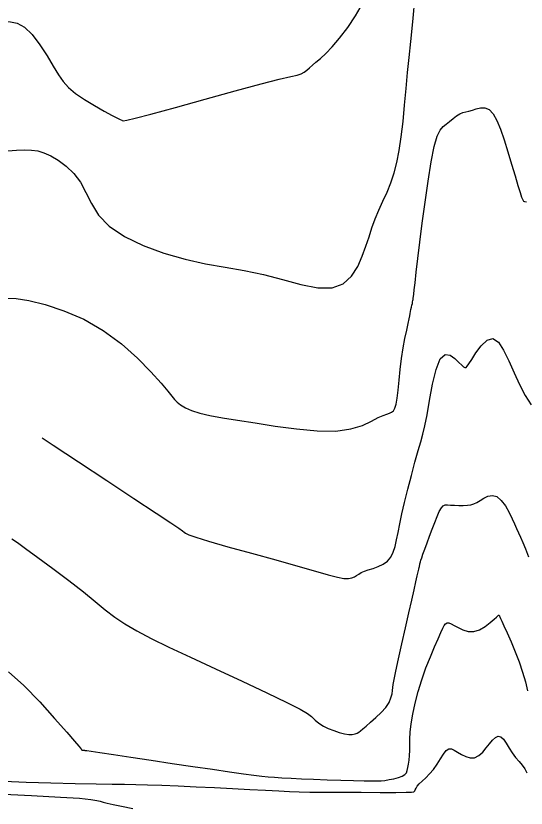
# Model space of a CAD drawing. Extents: x 2566142 to 2571431, y 418755 to 421584.
# Drawn here: x 2570801.1 to 2571031.7, y 420602.2 to 420960.2 of the extents above; entities that cross this region are included whole.
import ezdxf

# ---------------------------------------------------------------- set-up
doc = ezdxf.new("R2010")
doc.units = 0
doc.layers.add('Contour_ADS_Major', color=7, linetype='Continuous')
doc.layers.add('Contour_ADS_Minor', color=7, linetype='Continuous')

msp = doc.modelspace()

# ---------------------------------------------------------------- linework, layer by layer
at = {"layer": 'Contour_ADS_Major'}
msp.add_lwpolyline([(2570813.04, 420769.43), (2570818.01, 420766.15), (2570829.43, 420758.62), (2570842.15, 420750.22), (2570854.43, 420742.11), (2570864.51, 420735.44), (2570871.1, 420731.06), (2570874.74, 420728.63), (2570876.41, 420727.46), (2570877.09, 420726.92), (2570877.76, 420726.42), (2570879.28, 420725.69), (2570882.48, 420724.54), (2570888.21, 420722.77), (2570896.91, 420720.29), (2570907.51, 420717.35), (2570918.55, 420714.31), (2570928.58, 420711.52), (2570936.44, 420709.28), (2570942.24, 420707.63), (2570946.41, 420706.53), (2570949.34, 420705.96), (2570951.44, 420705.88), (2570952.94, 420706.17), (2570954.07, 420706.7), (2570955.04, 420707.33), (2570956.04, 420707.96), (2570957.19, 420708.57), (2570958.59, 420709.18), (2570960.35, 420709.81), (2570962.49, 420710.49), (2570964.82, 420711.3), (2570967.1, 420712.36), (2570969.08, 420713.75), (2570970.56, 420715.57), (2570971.63, 420717.8), (2570972.43, 420720.43), (2570973.1, 420723.43), (2570973.79, 420726.79), (2570974.57, 420730.63), (2570975.52, 420735.09), (2570976.71, 420740.29), (2570978.19, 420746.26), (2570979.82, 420752.54), (2570981.45, 420758.55), (2570982.9, 420763.73), (2570984.07, 420767.72), (2570985.04, 420771.16), (2570985.93, 420774.91), (2570986.89, 420779.82), (2570988.02, 420786.39), (2570989.38, 420793.68), (2570991, 420800.37), (2570992.9, 420805.15), (2570995.08, 420807.1), (2570997.34, 420806.82), (2570999.49, 420805.29), (2571001.28, 420803.5), (2571002.56, 420802.26), (2571003.4, 420801.57), (2571003.92, 420801.29), (2571004.27, 420801.25), (2571004.58, 420801.35), (2571005.02, 420801.81), (2571005.79, 420802.91), (2571007.08, 420804.92), (2571009, 420807.92), (2571011.39, 420811.14), (2571014.02, 420813.63), (2571016.67, 420814.41), (2571019.16, 420812.78), (2571021.52, 420809.18), (2571023.84, 420804.31), (2571026.2, 420798.88), (2571028.69, 420793.53), (2571031.27, 420788.63), (2571033.91, 420784.48)], dxfattribs=at)
at = {"layer": 'Contour_ADS_Minor'}
for points in [[(2570797.46, 420899.25), (2570801.43, 420899.5), (2570805.01, 420899.63), (2570808.13, 420899.55), (2570810.97, 420899.16), (2570813.79, 420898.34), (2570816.83, 420896.97), (2570820.26, 420894.97), (2570823.85, 420892.31), (2570827.3, 420888.99), (2570830.32, 420884.99), (2570832.77, 420880.36), (2570835.24, 420875.33), (2570838.49, 420870.16), (2570843.29, 420865.15), (2570850.16, 420860.53), (2570858.64, 420856.44), (2570868.02, 420852.96), (2570877.6, 420850.2), (2570886.8, 420848.17), (2570895.66, 420846.59), (2570904.31, 420845.09), (2570912.93, 420843.29), (2570921.57, 420841.01), (2570929.91, 420838.76), (2570937.53, 420837.26), (2570944.01, 420837.21), (2570949.04, 420839.1), (2570952.8, 420842.52), (2570955.57, 420846.87), (2570957.64, 420851.55), (2570959.28, 420856.05), (2570960.68, 420860.32), (2570962.01, 420864.44), (2570963.47, 420868.46), (2570965.15, 420872.44), (2570966.99, 420876.45), (2570968.84, 420880.54), (2570970.56, 420884.76), (2570972.04, 420889.19), (2570973.29, 420893.98), (2570974.35, 420899.34), (2570975.26, 420905.45), (2570976.05, 420912.39), (2570976.77, 420919.84), (2570977.43, 420927.38), (2570978.08, 420934.59), (2570978.76, 420941.32), (2570979.53, 420948.52), (2570980.45, 420957.44), (2570981.6, 420969.32)], [(2570849.2, 420912.87), (2570849.64, 420912.78), (2570851.21, 420913), (2570855.01, 420913.87), (2570862.15, 420915.73), (2570873.2, 420918.77), (2570886.58, 420922.51), (2570900.19, 420926.29), (2570911.9, 420929.45), (2570920.13, 420931.53), (2570925.28, 420932.72), (2570928.28, 420933.4), (2570930.06, 420933.96), (2570931.4, 420934.69), (2570932.59, 420935.62), (2570933.77, 420936.71), (2570935.1, 420937.93), (2570936.72, 420939.26), (2570938.69, 420940.91), (2570941.1, 420943.12), (2570944.01, 420946.14), (2570947.41, 420950.12), (2570951.05, 420954.87), (2570954.59, 420960.12), (2570957.71, 420965.58)], [(2570793.83, 420962.37), (2570794.25, 420960.06), (2570794.82, 420958.41), (2570796.3, 420957.73), (2570798.65, 420957.46), (2570801.63, 420956.84), (2570804.99, 420955.09), (2570808.5, 420951.68), (2570811.96, 420947.09), (2570815.19, 420942.08), (2570818.01, 420937.38), (2570820.33, 420933.56), (2570822.49, 420930.46), (2570824.92, 420927.76), (2570828.03, 420925.15), (2570832.08, 420922.38), (2570836.61, 420919.63), (2570841, 420917.15), (2570844.61, 420915.2), (2570846.97, 420913.96), (2570848.29, 420913.29), (2570848.91, 420913), (2570849.2, 420912.87)], [(2570840.61, 420818.06), (2570848.81, 420812.03), (2570856.05, 420805.56), (2570862.09, 420799.38), (2570866.68, 420794.23), (2570869.71, 420790.64), (2570871.58, 420788.33), (2570872.83, 420786.82), (2570874, 420785.64), (2570875.55, 420784.41), (2570877.68, 420783.11), (2570880.52, 420781.82), (2570884.19, 420780.61), (2570888.81, 420779.53), (2570894.47, 420778.5), (2570901.25, 420777.43), (2570909.22, 420776.21), (2570918.32, 420774.81), (2570927.94, 420773.51), (2570937.31, 420772.65), (2570945.68, 420772.58), (2570952.45, 420773.52), (2570957.72, 420775.14), (2570961.74, 420776.99), (2570964.76, 420778.61), (2570967.02, 420779.66), (2570968.7, 420780.26), (2570969.94, 420780.64), (2570970.9, 420781.05), (2570971.71, 420781.73), (2570972.4, 420782.87), (2570972.99, 420784.69), (2570973.47, 420787.39), (2570973.88, 420791.1), (2570974.28, 420795.55), (2570974.74, 420800.43), (2570975.32, 420805.39), (2570976.08, 420810.11), (2570976.92, 420814.42), (2570977.74, 420818.14), (2570978.41, 420821.11), (2570978.86, 420823.23), (2570979.14, 420824.69), (2570979.31, 420825.74), (2570979.46, 420826.63), (2570979.65, 420827.55), (2570979.87, 420828.5), (2570980.09, 420829.42), (2570980.27, 420830.24), (2570980.4, 420830.93), (2570980.49, 420831.52), (2570980.56, 420832.06), (2570980.63, 420832.62), (2570980.72, 420833.29), (2570980.87, 420834.41), (2570981.12, 420836.38), (2570981.5, 420839.57), (2570982.04, 420844.29), (2570982.76, 420850.47), (2570983.66, 420857.94), (2570984.74, 420866.54), (2570985.98, 420875.99), (2570987.35, 420885.52), (2570988.76, 420894.22), (2570990.17, 420901.2), (2570991.52, 420905.82), (2570992.85, 420908.55), (2570994.19, 420910.11), (2570995.59, 420911.2), (2570997.09, 420912.42), (2570998.64, 420913.72), (2571000.18, 420914.94), (2571001.67, 420915.91), (2571003.05, 420916.51), (2571004.41, 420916.86), (2571005.83, 420917.14), (2571007.39, 420917.53), (2571009.16, 420918.11), (2571011.08, 420918.61), (2571013.03, 420918.65), (2571014.94, 420917.86), (2571016.72, 420915.93), (2571018.41, 420912.93), (2571020.06, 420908.97), (2571021.74, 420904.18), (2571023.46, 420898.77), (2571025.14, 420893.17), (2571026.68, 420887.92), (2571027.97, 420883.52), (2571028.93, 420880.36), (2571029.61, 420878.32), (2571030.12, 420877.11), (2571030.53, 420876.5), (2571031, 420876.23), (2571031.82, 420876.15)], [(2570796.56, 420832.59), (2570801.16, 420832.44), (2570807.02, 420831.55), (2570814.38, 420829.74), (2570822.84, 420826.93), (2570831.78, 420823.05), (2570840.61, 420818.06)], [(2570986.92, 420722.05), (2570988.06, 420725.12), (2570989.23, 420728.25), (2570990.37, 420731.23), (2570991.44, 420733.92), (2570992.44, 420736.16), (2570993.36, 420737.81), (2570994.22, 420738.78), (2570995.13, 420739.21), (2570996.2, 420739.26), (2570997.57, 420739.14), (2570999.31, 420739.01), (2571001.29, 420738.92), (2571003.3, 420738.91), (2571005.15, 420739), (2571006.7, 420739.23), (2571008.06, 420739.64), (2571009.39, 420740.26), (2571010.84, 420741.11), (2571012.53, 420742.16), (2571014.43, 420743.08), (2571016.44, 420743.47), (2571018.48, 420742.95), (2571020.46, 420741.25), (2571022.31, 420738.71), (2571023.97, 420735.79), (2571025.36, 420732.96), (2571026.46, 420730.58), (2571027.37, 420728.54), (2571028.21, 420726.6), (2571029.13, 420724.54), (2571030.22, 420722.15), (2571031.45, 420719.27), (2571032.74, 420715.78)], [(2570799.33, 420723.82), (2570801.85, 420722.22), (2570805.51, 420719.56), (2570811.03, 420715.48), (2570817.82, 420710.42), (2570824.98, 420705), (2570831.59, 420699.86), (2570836.98, 420695.48), (2570841.5, 420691.77), (2570845.74, 420688.48), (2570850.3, 420685.39), (2570855.71, 420682.24), (2570862.29, 420678.84), (2570870.29, 420674.97), (2570879.98, 420670.43), (2570891.34, 420665.13), (2570903.29, 420659.55), (2570914.47, 420654.27), (2570923.55, 420649.88), (2570929.53, 420646.82), (2570932.93, 420644.87), (2570934.62, 420643.65), (2570935.48, 420642.79), (2570936.27, 420641.97), (2570937.23, 420641.11), (2570938.48, 420640.2), (2570940.15, 420639.23), (2570942.29, 420638.19), (2570944.74, 420637.19), (2570947.24, 420636.33), (2570949.56, 420635.73), (2570951.52, 420635.48), (2570953.11, 420635.51), (2570954.37, 420635.74), (2570955.35, 420636.1), (2570956.12, 420636.54), (2570956.89, 420637.13), (2570957.88, 420638), (2570959.35, 420639.26), (2570961.41, 420640.98), (2570963.83, 420643.06), (2570966.24, 420645.35), (2570968.3, 420647.69), (2570969.73, 420649.95), (2570970.61, 420652.04), (2570971.08, 420653.88), (2570971.31, 420655.39), (2570971.45, 420656.62), (2570971.64, 420658.06), (2570972.04, 420660.34), (2570972.8, 420664.06), (2570974.01, 420669.6), (2570975.53, 420676.4), (2570977.17, 420683.61), (2570978.72, 420690.44), (2570980.02, 420696.21), (2570981.06, 420700.85), (2570981.86, 420704.47), (2570982.46, 420707.14), (2570982.87, 420708.98), (2570983.15, 420710.18), (2570983.32, 420710.91), (2570983.43, 420711.4), (2570983.52, 420711.79), (2570983.59, 420712.16), (2570983.68, 420712.53), (2570983.77, 420712.94), (2570983.9, 420713.45), (2570984.11, 420714.18), (2570984.48, 420715.29), (2570985.06, 420716.95), (2570985.9, 420719.26), (2570986.92, 420722.05)], [(2570958.54, 420614.52), (2570961.96, 420614.44), (2570964.32, 420614.43), (2570966.1, 420614.52), (2570967.81, 420614.71), (2570969.8, 420615.04), (2570971.96, 420615.47), (2570974.02, 420616.01), (2570975.71, 420616.64), (2570976.87, 420617.35), (2570977.57, 420618.19), (2570977.97, 420619.21), (2570978.24, 420620.48), (2570978.5, 420622.03), (2570978.75, 420623.84), (2570978.95, 420625.89), (2570979.08, 420628.14), (2570979.11, 420630.59), (2570979.15, 420633.34), (2570979.31, 420636.53), (2570979.7, 420640.29), (2570980.42, 420644.69), (2570981.48, 420649.6), (2570982.85, 420654.84), (2570984.51, 420660.2), (2570986.42, 420665.51), (2570988.41, 420670.53), (2570990.31, 420675.01), (2570991.93, 420678.73), (2570993.13, 420681.52), (2570994, 420683.47), (2570994.67, 420684.73), (2570995.26, 420685.48), (2570995.92, 420685.85), (2570996.73, 420685.85), (2570997.79, 420685.49), (2570999.18, 420684.77), (2571000.96, 420683.73), (2571003.08, 420682.69), (2571005.46, 420681.97), (2571008.01, 420681.93), (2571010.64, 420682.8), (2571013.16, 420684.29), (2571015.4, 420686), (2571017.16, 420687.52), (2571018.31, 420688.52), (2571018.95, 420689.07), (2571019.25, 420689.29), (2571019.38, 420689.32), (2571019.46, 420689.28), (2571019.53, 420689.2), (2571019.61, 420689.05), (2571019.69, 420688.85), (2571019.82, 420688.54), (2571020.1, 420687.9), (2571020.66, 420686.66), (2571021.63, 420684.53), (2571023.08, 420681.35), (2571024.86, 420677.35), (2571026.75, 420672.86), (2571028.54, 420668.21), (2571030.07, 420663.67), (2571031.32, 420659.31), (2571032.33, 420655.14)], [(2570797.78, 420663.81), (2570804.64, 420657.58), (2570811.86, 420650.13), (2570818.62, 420642.68), (2570824.07, 420636.46), (2570827.6, 420632.39), (2570829.51, 420630.17), (2570830.31, 420629.21), (2570830.53, 420628.9), (2570830.61, 420628.75), (2570830.66, 420628.65), (2570830.69, 420628.59), (2570830.72, 420628.54), (2570830.78, 420628.5), (2570830.87, 420628.46), (2570830.99, 420628.42), (2570831.16, 420628.39), (2570831.37, 420628.36), (2570831.61, 420628.33), (2570831.85, 420628.31), (2570832.05, 420628.29), (2570832.31, 420628.27), (2570833.14, 420628.16), (2570835.18, 420627.87), (2570839.05, 420627.29), (2570845.17, 420626.38), (2570853.09, 420625.19), (2570862.16, 420623.83), (2570871.69, 420622.41), (2570881.09, 420621.02), (2570889.88, 420619.73), (2570897.66, 420618.6), (2570904.01, 420617.69), (2570908.7, 420617.04), (2570912.18, 420616.61), (2570915.04, 420616.31), (2570917.93, 420616.09), (2570921.35, 420615.88), (2570925.43, 420615.67), (2570930.18, 420615.45), (2570935.63, 420615.24), (2570941.7, 420615.03), (2570947.93, 420614.82), (2570953.73, 420614.65), (2570958.54, 420614.52)], [(2570795.76, 420614.32), (2570805.81, 420613.95), (2570816.91, 420613.62), (2570827.83, 420613.36), (2570837.34, 420613.16), (2570844.61, 420613.04), (2570850.24, 420612.95), (2570855.23, 420612.86), (2570860.58, 420612.72), (2570867.05, 420612.49), (2570874.49, 420612.19), (2570882.55, 420611.84), (2570890.86, 420611.44), (2570899.05, 420611.02), (2570906.82, 420610.61), (2570913.87, 420610.23), (2570919.87, 420609.92), (2570924.74, 420609.69), (2570929.15, 420609.54), (2570934, 420609.44), (2570940.16, 420609.38), (2570948.16, 420609.34), (2570957.1, 420609.31), (2570965.74, 420609.3), (2570972.83, 420609.3), (2570977.42, 420609.33), (2570979.91, 420609.42), (2570980.98, 420609.61), (2570981.33, 420609.95), (2570981.58, 420610.46), (2570981.92, 420611.15), (2570982.48, 420612.03), (2570983.38, 420613.1), (2570984.69, 420614.36), (2570986.3, 420615.85), (2570988.06, 420617.61), (2570989.83, 420619.69), (2570991.47, 420622.07), (2570992.97, 420624.49), (2570994.34, 420626.63), (2570995.59, 420628.18), (2570996.76, 420628.9), (2570997.92, 420628.9), (2570999.19, 420628.35), (2571000.66, 420627.45), (2571002.42, 420626.39), (2571004.37, 420625.43), (2571006.41, 420624.86), (2571008.42, 420624.96), (2571010.31, 420625.9), (2571012.06, 420627.47), (2571013.67, 420629.37), (2571015.15, 420631.29), (2571016.51, 420632.93), (2571017.78, 420634.12), (2571018.99, 420634.67), (2571020.19, 420634.42), (2571021.41, 420633.29), (2571022.67, 420631.49), (2571024, 420629.33), (2571025.43, 420627.12), (2571026.95, 420625.1), (2571028.47, 420623.26), (2571029.89, 420621.54), (2571031.09, 420619.86), (2571032, 420618.19)], [(2570792.43, 420608.62), (2570808.19, 420607.88), (2570821.2, 420607.2), (2570829.89, 420606.63), (2570834.95, 420606.13), (2570837.61, 420605.68), (2570839.11, 420605.26), (2570840.52, 420604.83), (2570842.36, 420604.35), (2570845, 420603.75), (2570848.79, 420602.99), (2570853.98, 420602.04)]]:
    msp.add_lwpolyline(points, dxfattribs=at)

doc.saveas('drawing.dxf')
